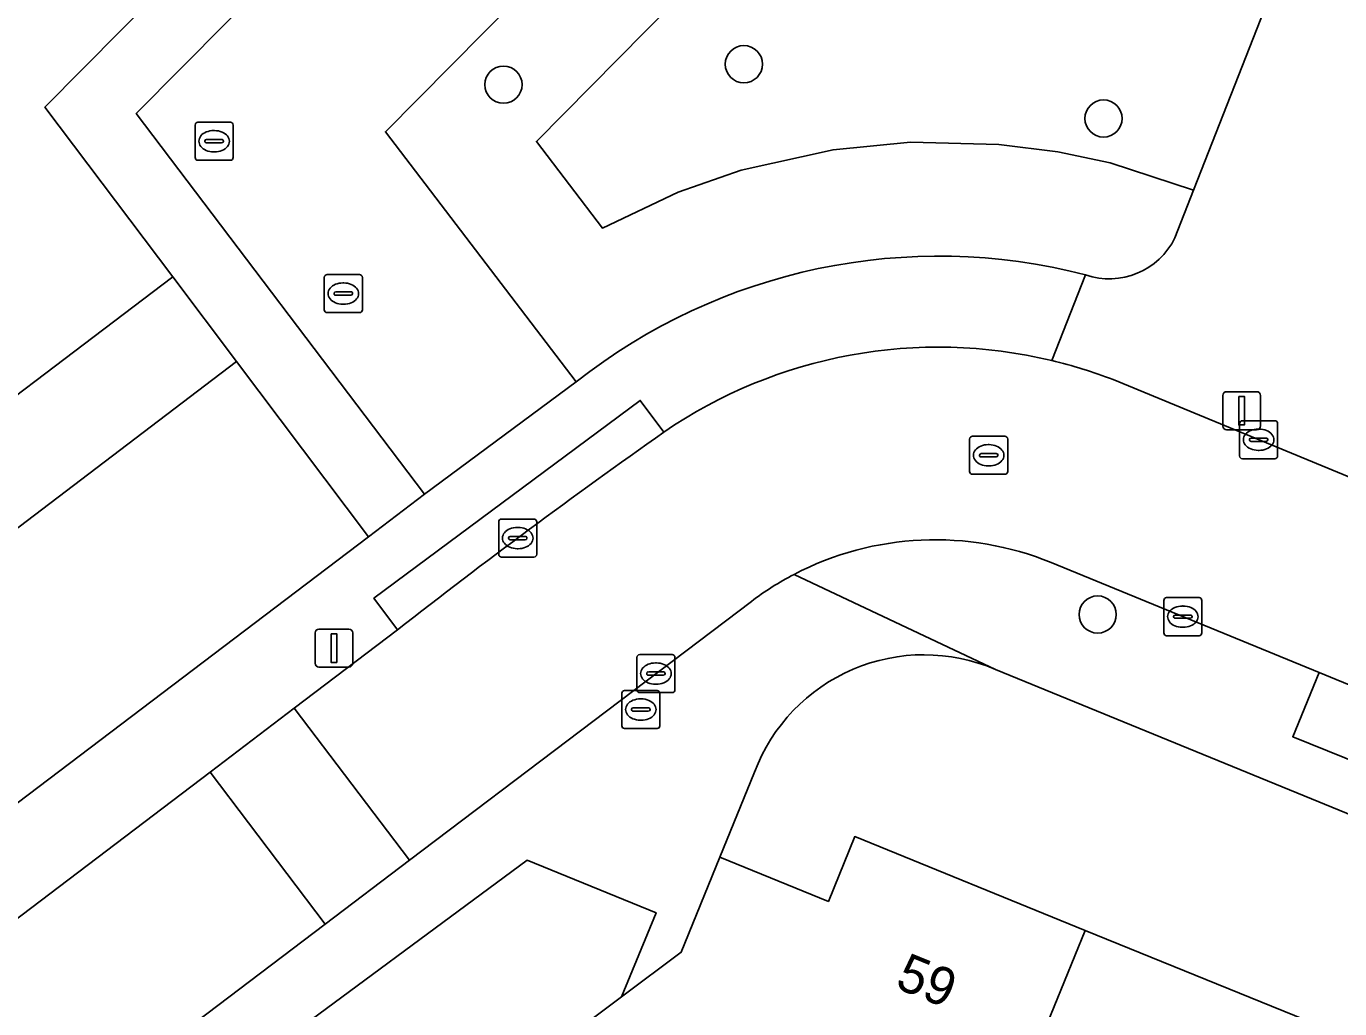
# Model space of a CAD drawing. Extents: x 157767 to 159172, y 387839 to 389425.
# Drawn here: x 158640.16 to 158674.69, y 388638.38 to 388664.2 of the extents above; entities that cross this region are included whole.
import ezdxf

# ---------------------------------------------------------------- set-up
doc = ezdxf.new("R2010")
doc.units = 0
for name, color, linetype in [('IMGEO_Boom', 7, 'Continuous'), ('IMGEO_Erf', 7, 'Continuous'), ('IMGEO_Groenvoorziening', 7, 'Continuous'), ('IMGEO_Kolk', 7, 'Continuous'), ('IMGEO_Lichtmast', 7, 'Continuous'), ('IMGEO_Pand', 7, 'Continuous'), ('IMGEO_Pand_nummerreeks', 7, 'Continuous'), ('IMGEO_Parkeervlak_open', 7, 'Continuous'), ('IMGEO_Rijbaan_lokaal_open', 7, 'Continuous'), ('IMGEO_Rioolput', 7, 'Continuous'), ('IMGEO_Voetpad_open', 7, 'Continuous')]:
    doc.layers.add(name, color=color, linetype=linetype)

msp = doc.modelspace()

# ---------------------------------------------------------------- linework, layer by layer
at = {"layer": 'IMGEO_Boom'}
for centre in [(158659.026, 388663.204), (158652.707, 388662.667), (158668.479, 388661.777), (158668.324, 388648.741)]:
    msp.add_circle(centre, 0.489, dxfattribs=at)
at = {"layer": 'IMGEO_Erf'}
for points in [[(158619.981, 388641.034), (158621.48, 388640.53), (158644.014, 388657.617), (158640.655, 388662.076), (158652.705, 388674.246)], [(158715.251, 388626.988), (158707.804, 388630.058), (158702.2, 388632.337), (158665.636, 388647.298)], [(158659.307, 388644.6), (158658.395, 388642.36), (158661.248, 388641.199), (158661.94, 388642.903), (158667.996, 388640.44), (158673.775, 388638.089), (158679.662, 388635.695), (158685.408, 388633.358), (158691.302, 388630.961), (158697.029, 388628.631), (158700.172, 388627.353), (158703.006, 388626.2), (158705.776, 388625.073), (158708.695, 388623.886), (158716.632, 388620.658), (158712.092, 388609.496), (158707.729, 388611.271), (158707.459, 388610.62), (158703.94, 388612.079), (158704.966, 388614.552), (158699.154, 388616.913), (158693.215, 388619.325), (158687.486, 388621.652), (158681.607, 388624.039)]]:
    msp.add_lwpolyline(points, dxfattribs=at)
msp.add_arc((158663.761, 388642.924), 4.759, 66.7923, 159.3839, dxfattribs=at)
at = {"layer": 'IMGEO_Groenvoorziening'}
for points in [[(158670.357, 388658.645), (158670.847, 388659.894), (158668.652, 388660.611), (158667.282, 388660.898), (158665.726, 388661.095), (158663.409, 388661.153), (158661.371, 388660.956), (158658.957, 388660.416), (158657.296, 388659.84), (158655.31, 388658.897), (158653.573, 388661.174), (158667.186, 388674.956), (158664.862, 388676.871), (158662.757, 388674.727), (158657.368, 388669.278), (158649.605, 388661.429), (158654.62, 388654.855)], [(158674.964, 388667.751), (158669.39, 388672.914), (158667.363, 388674.81), (158667.186, 388674.956), (158653.573, 388661.174), (158655.31, 388658.897), (158657.296, 388659.84), (158658.957, 388660.416), (158661.371, 388660.956), (158663.409, 388661.153), (158665.726, 388661.095), (158667.282, 388660.898), (158668.652, 388660.611), (158670.847, 388659.894), (158673.696, 388667.149)], [(158624.744, 388639.475), (158636.092, 388648.095), (158645.692, 388655.389), (158644.014, 388657.617), (158621.48, 388640.53), (158622.455, 388640.202)]]:
    msp.add_lwpolyline(points, dxfattribs=at)
msp.add_lwpolyline([(158639.674, 388643.589), (158649.162, 388650.783), (158645.692, 388655.389), (158636.092, 388648.095)], close=True, dxfattribs=at)
for centre, radius, start, end in [((158668.628, 388659.488), 1.924, 251.0835, 334.0144), ((158664.146, 388642.78), 15.38, 75.4706, 128.2683)]:
    msp.add_arc(centre, radius, start, end, dxfattribs=at)
at = {"layer": 'IMGEO_Kolk'}
for p, q in [((158647.997, 388656.75), (158647.997, 388657.602)), ((158648.072, 388657.676), (158648.924, 388657.676)), ((158648.485, 388657.456), (158648.51, 388657.456)), ((158648.998, 388657.602), (158648.998, 388656.75)), ((158648.256, 388657.17), (158648.256, 388657.182)), ((158648.694, 388657.133), (158648.296, 388657.133)), ((158648.299, 388657.219), (158648.697, 388657.219)), ((158648.74, 388657.182), (158648.74, 388657.17)), ((158648.508, 388656.896), (158648.483, 388656.896)), ((158648.924, 388656.676), (158648.072, 388656.676)), ((158672.055, 388652.909), (158672.055, 388653.761)), ((158672.13, 388653.835), (158672.982, 388653.835)), ((158672.543, 388653.615), (158672.568, 388653.615)), ((158673.056, 388653.761), (158673.056, 388652.909)), ((158672.314, 388653.329), (158672.314, 388653.341)), ((158672.752, 388653.292), (158672.354, 388653.292)), ((158672.357, 388653.378), (158672.755, 388653.378)), ((158672.798, 388653.341), (158672.798, 388653.329)), ((158672.566, 388653.055), (158672.541, 388653.055)), ((158672.982, 388652.835), (158672.13, 388652.835)), ((158652.657, 388651.25), (158653.509, 388651.25)), ((158652.582, 388650.324), (158652.582, 388651.176)), ((158653.07, 388651.03), (158653.095, 388651.03)), ((158653.583, 388651.176), (158653.583, 388650.324)), ((158652.841, 388650.744), (158652.841, 388650.756)), ((158653.279, 388650.707), (158652.881, 388650.707)), ((158652.884, 388650.793), (158653.282, 388650.793)), ((158653.325, 388650.756), (158653.325, 388650.744)), ((158653.509, 388650.25), (158652.657, 388650.25)), ((158653.093, 388650.47), (158653.068, 388650.47)), ((158670.138, 388649.185), (158670.99, 388649.185)), ((158670.063, 388648.259), (158670.063, 388649.111)), ((158670.551, 388648.965), (158670.576, 388648.965)), ((158671.064, 388649.111), (158671.064, 388648.259)), ((158670.322, 388648.679), (158670.322, 388648.691)), ((158670.76, 388648.642), (158670.362, 388648.642)), ((158670.365, 388648.728), (158670.763, 388648.728)), ((158670.806, 388648.691), (158670.806, 388648.679)), ((158670.99, 388648.185), (158670.138, 388648.185)), ((158670.574, 388648.405), (158670.549, 388648.405)), ((158656.213, 388646.763), (158656.213, 388647.615)), ((158656.288, 388647.689), (158657.14, 388647.689)), ((158656.701, 388647.469), (158656.726, 388647.469)), ((158657.214, 388647.615), (158657.214, 388646.763)), ((158656.472, 388647.183), (158656.472, 388647.195)), ((158656.91, 388647.146), (158656.512, 388647.146)), ((158656.515, 388647.232), (158656.913, 388647.232)), ((158656.956, 388647.195), (158656.956, 388647.183)), ((158656.724, 388646.909), (158656.699, 388646.909)), ((158657.14, 388646.689), (158656.288, 388646.689))]:
    msp.add_line(p, q, dxfattribs=at)
for points in [[(158647.997, 388656.75), (158647.997, 388657.602)], [(158648.072, 388657.676), (158648.924, 388657.676)], [(158648.998, 388657.602), (158648.998, 388656.75)], [(158648.924, 388656.676), (158648.072, 388656.676)], [(158672.055, 388652.909), (158672.055, 388653.761)], [(158672.13, 388653.835), (158672.982, 388653.835)], [(158673.056, 388653.761), (158673.056, 388652.909)], [(158672.982, 388652.835), (158672.13, 388652.835)], [(158652.657, 388651.25), (158653.509, 388651.25)], [(158652.582, 388650.324), (158652.582, 388651.176)], [(158653.583, 388651.176), (158653.583, 388650.324)], [(158653.509, 388650.25), (158652.657, 388650.25)], [(158670.138, 388649.185), (158670.99, 388649.185)], [(158670.063, 388648.259), (158670.063, 388649.111)], [(158671.064, 388649.111), (158671.064, 388648.259)], [(158670.99, 388648.185), (158670.138, 388648.185)], [(158656.213, 388646.763), (158656.213, 388647.615)], [(158656.288, 388647.689), (158657.14, 388647.689)], [(158657.214, 388647.615), (158657.214, 388646.763)], [(158657.14, 388646.689), (158656.288, 388646.689)]]:
    msp.add_lwpolyline(points, dxfattribs=at)
for centre, radius, start, end in [((158648.074, 388657.6), 0.0765, 91.552, 178.448), ((158648.074, 388657.6), 0.0765, 91.552, 178.448), ((158648.922, 388657.6), 0.0765, 1.552, 88.448), ((158648.922, 388657.6), 0.0765, 1.552, 88.448), ((158648.296, 388657.179), 0.0403, 85.8775, 175.7526), ((158648.293, 388657.169), 0.0366, 178.938, 274.7102), ((158648.697, 388657.176), 0.043, 264.8664, 352.4533), ((158648.701, 388657.181), 0.0386, 1.7309, 96.639), ((158648.074, 388656.752), 0.0765, 181.552, 268.448), ((158648.074, 388656.752), 0.0765, 181.552, 268.448), ((158648.922, 388656.752), 0.0765, 271.552, 358.448), ((158648.922, 388656.752), 0.0765, 271.552, 358.448), ((158672.132, 388653.759), 0.0765, 91.552, 178.448), ((158672.132, 388653.759), 0.0765, 91.552, 178.448), ((158672.98, 388653.759), 0.0765, 1.552, 88.448), ((158672.98, 388653.759), 0.0765, 1.552, 88.448), ((158672.354, 388653.338), 0.0403, 85.8775, 175.7526), ((158672.351, 388653.328), 0.0366, 178.938, 274.7102), ((158672.755, 388653.335), 0.043, 264.8664, 352.4533), ((158672.759, 388653.34), 0.0386, 1.7309, 96.639), ((158672.132, 388652.911), 0.0765, 181.552, 268.448), ((158672.132, 388652.911), 0.0765, 181.552, 268.448), ((158672.98, 388652.911), 0.0765, 271.552, 358.448), ((158672.98, 388652.911), 0.0765, 271.552, 358.448), ((158652.659, 388651.174), 0.0765, 91.552, 178.448), ((158652.659, 388651.174), 0.0765, 91.552, 178.448), ((158653.507, 388651.174), 0.0765, 1.552, 88.448), ((158653.507, 388651.174), 0.0765, 1.552, 88.448), ((158652.881, 388650.753), 0.0403, 85.8775, 175.7526), ((158652.878, 388650.743), 0.0366, 178.938, 274.7102), ((158653.282, 388650.75), 0.043, 264.8664, 352.4533), ((158653.286, 388650.755), 0.0386, 1.7309, 96.639), ((158652.659, 388650.326), 0.0765, 181.552, 268.448), ((158652.659, 388650.326), 0.0765, 181.552, 268.448), ((158653.507, 388650.326), 0.0765, 271.552, 358.448), ((158653.507, 388650.326), 0.0765, 271.552, 358.448), ((158670.14, 388649.109), 0.0765, 91.552, 178.448), ((158670.14, 388649.109), 0.0765, 91.552, 178.448), ((158670.988, 388649.109), 0.0765, 1.552, 88.448), ((158670.988, 388649.109), 0.0765, 1.552, 88.448), ((158670.362, 388648.688), 0.0403, 85.8775, 175.7526), ((158670.359, 388648.678), 0.0366, 178.938, 274.7102), ((158670.763, 388648.685), 0.043, 264.8664, 352.4533), ((158670.767, 388648.69), 0.0386, 1.7309, 96.639), ((158670.14, 388648.261), 0.0765, 181.552, 268.448), ((158670.14, 388648.261), 0.0765, 181.552, 268.448), ((158670.988, 388648.261), 0.0765, 271.552, 358.448), ((158670.988, 388648.261), 0.0765, 271.552, 358.448), ((158656.29, 388647.613), 0.0765, 91.552, 178.448), ((158656.29, 388647.613), 0.0765, 91.552, 178.448), ((158657.138, 388647.613), 0.0765, 1.552, 88.448), ((158657.138, 388647.613), 0.0765, 1.552, 88.448), ((158656.512, 388647.192), 0.0403, 85.8775, 175.7526), ((158656.509, 388647.182), 0.0366, 178.938, 274.7102), ((158656.913, 388647.189), 0.043, 264.8664, 352.4533), ((158656.917, 388647.194), 0.0386, 1.7309, 96.639), ((158656.29, 388646.765), 0.0765, 181.552, 268.448), ((158656.29, 388646.765), 0.0765, 181.552, 268.448), ((158657.138, 388646.765), 0.0765, 271.552, 358.448), ((158657.138, 388646.765), 0.0765, 271.552, 358.448)]:
    msp.add_arc(centre, radius, start, end, dxfattribs=at)
for centre, major_axis, ratio, start_param, end_param in [((158648.484, 388657.176), (-0.387, 0.002), 0.722429, 4.712389, 7.853982), ((158648.509, 388657.176), (-0.39, 0.002), 0.717154, 1.570796, 4.712389), ((158672.542, 388653.335), (-0.387, 0.002), 0.722429, 4.712389, 7.853982), ((158672.567, 388653.335), (-0.39, 0.002), 0.717154, 1.570796, 4.712389), ((158653.069, 388650.75), (-0.387, 0.002), 0.722429, 4.712389, 7.853982), ((158653.094, 388650.75), (-0.39, 0.002), 0.717154, 1.570796, 4.712389), ((158670.55, 388648.685), (-0.387, 0.002), 0.722429, 4.712389, 7.853982), ((158670.575, 388648.685), (-0.39, 0.002), 0.717154, 1.570796, 4.712389), ((158656.7, 388647.189), (-0.387, 0.002), 0.722429, 4.712389, 7.853982), ((158656.725, 388647.189), (-0.39, 0.002), 0.717154, 1.570796, 4.712389)]:
    msp.add_ellipse(centre, major_axis=major_axis, ratio=ratio, start_param=start_param, end_param=end_param, dxfattribs=at)
at = {"layer": 'IMGEO_Lichtmast'}
for p, q in [((158671.614, 388653.697), (158671.614, 388654.497)), ((158671.614, 388654.497), (158671.614, 388653.697)), ((158671.714, 388654.597), (158672.504, 388654.597)), ((158672.504, 388654.597), (158671.714, 388654.597)), ((158672.604, 388654.497), (158672.604, 388653.697)), ((158672.604, 388653.697), (158672.604, 388654.497)), ((158672.504, 388653.597), (158671.714, 388653.597)), ((158671.714, 388653.597), (158672.504, 388653.597)), ((158647.756, 388647.459), (158647.756, 388648.259)), ((158647.756, 388648.259), (158647.756, 388647.459)), ((158647.856, 388648.359), (158648.646, 388648.359)), ((158648.646, 388648.359), (158647.856, 388648.359)), ((158648.746, 388648.259), (158648.746, 388647.459)), ((158648.746, 388647.459), (158648.746, 388648.259)), ((158648.646, 388647.359), (158647.856, 388647.359)), ((158647.856, 388647.359), (158648.646, 388647.359))]:
    msp.add_line(p, q, dxfattribs=at)
for points in [[(158672.034, 388654.472), (158672.184, 388654.472), (158672.184, 388653.722), (158672.034, 388653.722), (158672.034, 388654.472)], [(158648.176, 388648.234), (158648.326, 388648.234), (158648.326, 388647.484), (158648.176, 388647.484), (158648.176, 388648.234)]]:
    msp.add_lwpolyline(points, dxfattribs=at)
for centre, start, end in [((158671.714, 388654.497), 90, 180), ((158671.714, 388654.497), 90, 180), ((158672.504, 388654.497), 0, 90), ((158672.504, 388654.497), 360, 90), ((158671.714, 388653.697), 180, 270), ((158671.714, 388653.697), 180, 270), ((158672.504, 388653.697), 270, 0), ((158672.504, 388653.697), 270, 0), ((158647.856, 388648.259), 90, 180), ((158647.856, 388648.259), 90, 180), ((158648.646, 388648.259), 0, 90), ((158648.646, 388648.259), 360, 90), ((158647.856, 388647.459), 180, 270), ((158647.856, 388647.459), 180, 270), ((158648.646, 388647.459), 270, 0), ((158648.646, 388647.459), 270, 0)]:
    msp.add_arc(centre, 0.1, start, end, dxfattribs=at)
at = {"layer": 'IMGEO_Pand'}
for points in [[(158667.996, 388640.44), (158661.94, 388642.903), (158661.248, 388641.199), (158658.395, 388642.36), (158657.38, 388639.865), (158655.813, 388638.69), (158652.064, 388635.879), (158651.92, 388636.071), (158648.732, 388633.681), (158648.563, 388633.554), (158650.231, 388631.33), (158653.332, 388627.194), (158656.689, 388629.71), (158654.459, 388632.684), (158655.29, 388634.727), (158659.923, 388632.846), (158664.195, 388631.111)], [(158669.991, 388628.757), (158673.775, 388638.089), (158667.996, 388640.44), (158664.195, 388631.111)]]:
    msp.add_lwpolyline(points, close=True, dxfattribs=at)
at = {"layer": 'IMGEO_Parkeervlak_open'}
for points in [[(158680.074, 388644.781), (158674.148, 388647.214), (158673.451, 388645.528), (158679.419, 388643.118)], [(158655.813, 388638.69), (158656.719, 388640.901), (158653.951, 388642.029), (158653.33, 388642.282), (158646.242, 388637.048), (158646.61, 388636.55), (158648.732, 388633.681), (158651.92, 388636.071), (158652.064, 388635.879)]]:
    msp.add_lwpolyline(points, close=True, dxfattribs=at)
at = {"layer": 'IMGEO_Rijbaan_lokaal_open'}
for points in [[(158653.732, 388672.671), (158643.054, 388661.905), (158650.632, 388651.904), (158654.62, 388654.855), (158649.605, 388661.429), (158657.368, 388669.278), (158662.757, 388674.727), (158660.381, 388677.09), (158653.092, 388684.34), (158647.733, 388689.671), (158640.668, 388696.698), (158636.662, 388700.683)], [(158667.102, 388650.106), (158674.148, 388647.214), (158680.074, 388644.781), (158685.966, 388642.362), (158691.83, 388639.955), (158692.124, 388639.835), (158694.036, 388644.465), (158668.732, 388654.915)], [(158649.92, 388648.335), (158647.21, 388646.28), (158650.234, 388642.282), (158659.223, 388649.087)], [(158637.557, 388632.685), (158648.019, 388640.605), (158644.995, 388644.601), (158635.323, 388637.266)]]:
    msp.add_lwpolyline(points, dxfattribs=at)
msp.add_lwpolyline([(158650.234, 388642.282), (158647.21, 388646.28), (158644.995, 388644.601), (158648.019, 388640.605)], close=True, dxfattribs=at)
for centre, radius, start, end in [((158664.139, 388643.002), 12.767, 76.5108, 124.4113), ((158664.18, 388643.118), 12.645, 68.8984, 76.5673), ((158755.017, 388514.095), 170.487, 125.12542, 128.05739), ((158664.057, 388642.682), 8.024, 67.6971, 117.5565), ((158663.996, 388642.776), 7.912, 117.4779, 127.1003)]:
    msp.add_arc(centre, radius, start, end, dxfattribs=at)
at = {"layer": 'IMGEO_Rioolput'}
for p, q in [((158644.602, 388660.754), (158644.602, 388661.606)), ((158644.677, 388661.68), (158645.529, 388661.68)), ((158645.603, 388661.606), (158645.603, 388660.754)), ((158644.904, 388661.223), (158645.302, 388661.223)), ((158645.09, 388661.46), (158645.115, 388661.46)), ((158644.861, 388661.174), (158644.861, 388661.186)), ((158645.299, 388661.137), (158644.901, 388661.137)), ((158645.113, 388660.9), (158645.088, 388660.9)), ((158645.345, 388661.186), (158645.345, 388661.174)), ((158645.529, 388660.68), (158644.677, 388660.68)), ((158664.96, 388652.5), (158664.96, 388653.352)), ((158665.035, 388653.426), (158665.887, 388653.426)), ((158665.961, 388653.352), (158665.961, 388652.5)), ((158665.219, 388652.92), (158665.219, 388652.932)), ((158665.262, 388652.969), (158665.66, 388652.969)), ((158665.448, 388653.206), (158665.473, 388653.206)), ((158665.703, 388652.932), (158665.703, 388652.92)), ((158665.657, 388652.883), (158665.259, 388652.883)), ((158665.471, 388652.646), (158665.446, 388652.646)), ((158665.887, 388652.426), (158665.035, 388652.426)), ((158655.892, 388646.744), (158656.744, 388646.744)), ((158655.817, 388645.818), (158655.817, 388646.67)), ((158656.305, 388646.524), (158656.33, 388646.524)), ((158656.818, 388646.67), (158656.818, 388645.818)), ((158656.076, 388646.238), (158656.076, 388646.25)), ((158656.514, 388646.201), (158656.116, 388646.201)), ((158656.119, 388646.287), (158656.517, 388646.287)), ((158656.56, 388646.25), (158656.56, 388646.238)), ((158656.744, 388645.744), (158655.892, 388645.744)), ((158656.328, 388645.964), (158656.303, 388645.964))]:
    msp.add_line(p, q, dxfattribs=at)
for points in [[(158644.602, 388660.754), (158644.602, 388661.606)], [(158644.677, 388661.68), (158645.529, 388661.68)], [(158645.603, 388661.606), (158645.603, 388660.754)], [(158645.529, 388660.68), (158644.677, 388660.68)], [(158664.96, 388652.5), (158664.96, 388653.352)], [(158665.035, 388653.426), (158665.887, 388653.426)], [(158665.961, 388653.352), (158665.961, 388652.5)], [(158665.887, 388652.426), (158665.035, 388652.426)], [(158655.892, 388646.744), (158656.744, 388646.744)], [(158655.817, 388645.818), (158655.817, 388646.67)], [(158656.818, 388646.67), (158656.818, 388645.818)], [(158656.744, 388645.744), (158655.892, 388645.744)]]:
    msp.add_lwpolyline(points, dxfattribs=at)
for centre, radius, start, end in [((158644.679, 388661.604), 0.0765, 91.552, 178.448), ((158644.679, 388661.604), 0.0765, 91.552, 178.448), ((158645.527, 388661.604), 0.0765, 1.552, 88.448), ((158645.527, 388661.604), 0.0765, 1.552, 88.448), ((158644.901, 388661.183), 0.0403, 85.8775, 175.7526), ((158645.306, 388661.185), 0.0386, 1.7309, 96.639), ((158644.898, 388661.173), 0.0366, 178.938, 274.7102), ((158645.302, 388661.18), 0.043, 264.8664, 352.4533), ((158644.679, 388660.756), 0.0765, 181.552, 268.448), ((158644.679, 388660.756), 0.0765, 181.552, 268.448), ((158645.527, 388660.756), 0.0765, 271.552, 358.448), ((158645.527, 388660.756), 0.0765, 271.552, 358.448), ((158665.037, 388653.35), 0.0765, 91.552, 178.448), ((158665.037, 388653.35), 0.0765, 91.552, 178.448), ((158665.885, 388653.35), 0.0765, 1.552, 88.448), ((158665.885, 388653.35), 0.0765, 1.552, 88.448), ((158665.259, 388652.929), 0.0403, 85.8775, 175.7526), ((158665.256, 388652.919), 0.0366, 178.938, 274.7102), ((158665.66, 388652.926), 0.043, 264.8664, 352.4533), ((158665.664, 388652.931), 0.0386, 1.7309, 96.639), ((158665.037, 388652.502), 0.0765, 181.552, 268.448), ((158665.037, 388652.502), 0.0765, 181.552, 268.448), ((158665.885, 388652.502), 0.0765, 271.552, 358.448), ((158665.885, 388652.502), 0.0765, 271.552, 358.448), ((158655.894, 388646.668), 0.0765, 91.552, 178.448), ((158655.894, 388646.668), 0.0765, 91.552, 178.448), ((158656.742, 388646.668), 0.0765, 1.552, 88.448), ((158656.742, 388646.668), 0.0765, 1.552, 88.448), ((158656.116, 388646.247), 0.0403, 85.8775, 175.7526), ((158656.113, 388646.237), 0.0366, 178.938, 274.7102), ((158656.517, 388646.244), 0.043, 264.8664, 352.4533), ((158656.521, 388646.249), 0.0386, 1.7309, 96.639), ((158655.894, 388645.82), 0.0765, 181.552, 268.448), ((158655.894, 388645.82), 0.0765, 181.552, 268.448), ((158656.742, 388645.82), 0.0765, 271.552, 358.448), ((158656.742, 388645.82), 0.0765, 271.552, 358.448)]:
    msp.add_arc(centre, radius, start, end, dxfattribs=at)
for centre, major_axis, ratio, start_param, end_param in [((158645.089, 388661.18), (-0.387, 0.002), 0.722429, 4.712389, 7.853982), ((158645.114, 388661.18), (-0.39, 0.002), 0.717154, 1.570796, 4.712389), ((158665.447, 388652.926), (-0.387, 0.002), 0.722429, 4.712389, 7.853982), ((158665.472, 388652.926), (-0.39, 0.002), 0.717154, 1.570796, 4.712389), ((158656.304, 388646.244), (-0.387, 0.002), 0.722429, 4.712389, 7.853982), ((158656.329, 388646.244), (-0.39, 0.002), 0.717154, 1.570796, 4.712389)]:
    msp.add_ellipse(centre, major_axis=major_axis, ratio=ratio, start_param=start_param, end_param=end_param, dxfattribs=at)
at = {"layer": 'IMGEO_Voetpad_open'}
for points in [[(158570.547, 388691.173), (158590.346, 388661.446), (158589.411, 388660.505), (158590.376, 388659.557), (158595.063, 388654.898), (158596.708, 388651.742), (158607.313, 388635.978), (158616.629, 388626.752), (158623.757, 388619.36), (158629.742, 388623.864), (158645.526, 388635.741), (158649.287, 388630.622), (158650.231, 388631.33), (158648.563, 388633.554), (158648.732, 388633.681), (158646.61, 388636.55), (158646.242, 388637.048), (158653.33, 388642.282), (158653.951, 388642.029), (158656.719, 388640.901), (158655.813, 388638.69), (158657.38, 388639.865), (158658.395, 388642.36), (158659.307, 388644.6)], [(158652.705, 388674.246), (158640.655, 388662.076), (158644.014, 388657.617), (158645.692, 388655.389), (158649.162, 388650.783), (158650.632, 388651.904), (158643.054, 388661.905)], [(158643.054, 388661.905), (158653.732, 388672.671)], [(158673.696, 388667.149), (158670.847, 388659.894), (158670.357, 388658.645)], [(158668.004, 388657.668), (158667.117, 388655.417)], [(158667.117, 388655.417), (158668.004, 388657.668)], [(158654.62, 388654.855), (158650.632, 388651.904), (158649.162, 388650.783), (158639.674, 388643.589), (158632.844, 388638.409)], [(158668.732, 388654.915), (158694.036, 388644.465), (158696.577, 388643.416), (158708.469, 388638.505), (158718.343, 388634.427)], [(158635.323, 388637.266), (158644.995, 388644.601), (158647.21, 388646.28), (158649.92, 388648.335), (158649.3, 388649.17), (158656.304, 388654.37), (158656.924, 388653.535)], [(158656.924, 388653.535), (158656.304, 388654.37), (158649.3, 388649.17), (158649.92, 388648.335)], [(158716.215, 388629.946), (158715.717, 388630.15), (158715.06, 388628.549), (158709.446, 388630.854), (158710.104, 388632.455), (158703.45, 388635.186), (158702.793, 388633.584), (158697.162, 388635.896), (158697.819, 388637.497), (158694.667, 388638.791), (158692.124, 388639.835), (158691.83, 388639.955), (158691.173, 388638.354), (158685.361, 388640.74), (158685.966, 388642.362), (158680.074, 388644.781), (158679.419, 388643.118), (158673.451, 388645.528), (158674.148, 388647.214), (158667.102, 388650.106)], [(158660.345, 388649.796), (158665.636, 388647.298), (158702.2, 388632.337), (158707.804, 388630.058), (158715.251, 388626.988), (158720.711, 388625.298)], [(158665.636, 388647.298), (158660.345, 388649.796)], [(158659.223, 388649.087), (158650.234, 388642.282), (158648.019, 388640.605), (158637.557, 388632.685)]]:
    msp.add_lwpolyline(points, dxfattribs=at)
for centre, radius, start, end in [((158668.628, 388659.488), 1.924, 251.0835, 334.0144), ((158664.146, 388642.78), 15.38, 75.4706, 128.2683), ((158664.139, 388643.002), 12.767, 76.5108, 124.4113), ((158664.18, 388643.118), 12.645, 68.8984, 76.5673), ((158755.017, 388514.095), 170.487, 125.12542, 128.05739), ((158664.057, 388642.682), 8.024, 67.6971, 117.5565), ((158663.996, 388642.776), 7.912, 117.4779, 127.1003), ((158663.761, 388642.924), 4.759, 66.7923, 159.3839)]:
    msp.add_arc(centre, radius, start, end, dxfattribs=at)

# ---------------------------------------------------------------- texts
at = {"layer": 'IMGEO_Pand_nummerreeks'}
msp.add_text('59', height=1, rotation=337.8666, dxfattribs=at).set_placement((158662.967, 388638.945))

doc.saveas('drawing.dxf')
